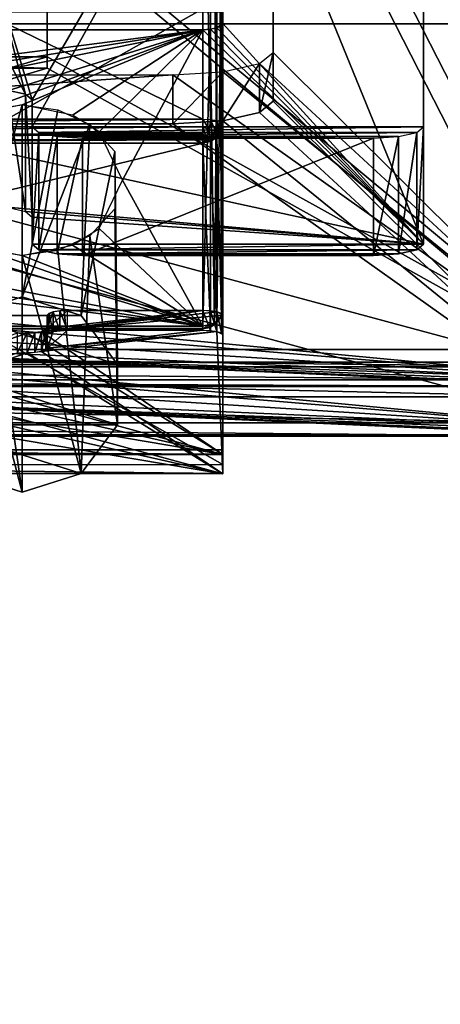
# Model space of a CAD drawing. Extents: x -398 to 398, y -1355 to -82.
# Tile 328 of 374: x 210 to 214, y -125 to -115. Entities that reach past the tile are written whole.
import ezdxf

# ---------------------------------------------------------------- set-up
doc = ezdxf.new("R2010")
doc.units = 0
doc.header["$MEASUREMENT"] = 0

msp = doc.modelspace()

# ---------------------------------------------------------------- linework, layer by layer
for points in [[(395.5, -525.467285, 437.803314), (395.5, -81.938164, 160.655502), (-395.5, -81.938164, 160.655502)], [(395.5, -525.467285, 437.803314), (-395.5, -81.938164, 160.655502), (-395.5, -525.467285, 437.803314)], [(395.5, -528.116882, 433.562988), (395.5, -84.587761, 156.415207), (-395.5, -84.587761, 156.415207)], [(395.5, -528.116882, 433.562988), (-395.5, -84.587761, 156.415207), (-395.5, -528.116882, 433.562988)], [(-395.5, -84.587761, 156.415207), (395.5, -84.587761, 156.415207), (-19.442101, -123.289597, 180.598801)], [(-395.5, -84.593063, 156.406799), (395.5, -84.593063, 156.406799), (-19.442101, -123.294899, 180.590302)], [(395.5, -84.587761, 156.415207), (-18.92588, -123.293701, 180.601395), (-19.442101, -123.289597, 180.598801)], [(395.5, -84.593063, 156.406799), (-18.92588, -123.299004, 180.592896), (-19.442101, -123.294899, 180.590302)], [(395.5, -84.587761, 156.415207), (-17.411341, -123.575104, 180.777206), (-18.92588, -123.293701, 180.601395)], [(395.5, -84.593063, 156.406799), (-17.411341, -123.580399, 180.768707), (-18.92588, -123.299004, 180.592896)], [(395.5, -84.587761, 156.415207), (-16.68099, -124.069504, 181.086197), (-17.411341, -123.575104, 180.777206)], [(395.5, -84.593063, 156.406799), (-16.68099, -124.074898, 181.077698), (-17.411341, -123.580399, 180.768707)], [(395.5, -84.587761, 156.415207), (-16.405661, -124.826897, 181.559402), (-16.68099, -124.069504, 181.086197)], [(395.5, -84.593063, 156.406799), (-16.405661, -124.832199, 181.550995), (-16.68099, -124.074898, 181.077698)], [(395.5, -84.587761, 156.415207), (-13.21059, -124.901604, 181.606094), (-16.405661, -124.826897, 181.559402)], [(395.5, -84.593063, 156.406799), (-13.21059, -124.906898, 181.597702), (-16.405661, -124.832199, 181.550995)], [(395.5, -84.587761, 156.415207), (-12.07785, -124.855698, 181.577393), (-13.21059, -124.901604, 181.606094)], [(395.5, -84.593063, 156.406799), (-12.07785, -124.861, 181.569), (-13.21059, -124.906898, 181.597702)], [(395.5, -84.587761, 156.415207), (-11.00898, -125.175003, 181.776993), (-12.07785, -124.855698, 181.577393)], [(395.5, -84.593063, 156.406799), (-11.00898, -125.180298, 181.768494), (-12.07785, -124.861, 181.569)], [(395.5, -84.587761, 156.415207), (-8.882593, -124.980698, 181.655502), (-11.00898, -125.175003, 181.776993)], [(395.5, -84.593063, 156.406799), (-8.882593, -124.985901, 181.647003), (-11.00898, -125.180298, 181.768494)], [(395.5, -84.587761, 156.415207), (-7.251131, -124.980698, 181.655502), (-8.882593, -124.980698, 181.655502)], [(395.5, -84.593063, 156.406799), (-7.251131, -124.985901, 181.647003), (-8.882593, -124.985901, 181.647003)], [(395.5, -84.587761, 156.415207), (-5.166427, -124.980698, 181.655502), (-7.251131, -124.980698, 181.655502)], [(395.5, -84.593063, 156.406799), (-5.166427, -124.985901, 181.647003), (-7.251131, -124.985901, 181.647003)], [(395.5, -84.587761, 156.415207), (-3.534964, -124.980698, 181.655502), (-5.166427, -124.980698, 181.655502)], [(395.5, -84.593063, 156.406799), (-3.534964, -124.985901, 181.647003), (-5.166427, -124.985901, 181.647003)], [(395.5, -84.587761, 156.415207), (-1.450192, -124.980698, 181.655502), (-3.534964, -124.980698, 181.655502)], [(395.5, -84.593063, 156.406799), (-1.450192, -124.985901, 181.647003), (-3.534964, -124.985901, 181.647003)], [(0.181306, -124.980698, 181.655502), (-1.450192, -124.980698, 181.655502), (395.5, -84.587761, 156.415207)], [(0.181306, -124.985901, 181.647003), (-1.450192, -124.985901, 181.647003), (395.5, -84.593063, 156.406799)], [(0.181306, -124.980698, 181.655502), (395.5, -84.587761, 156.415207), (11.76446, -123.883797, 180.970093)], [(0.181306, -124.985901, 181.647003), (395.5, -84.593063, 156.406799), (11.76446, -123.889099, 180.961594)], [(395.5, -84.587761, 156.415207), (13.03109, -123.814201, 180.926605), (11.76446, -123.883797, 180.970093)], [(395.5, -84.593063, 156.406799), (13.03109, -123.819504, 180.918198), (11.76446, -123.889099, 180.961594)], [(395.5, -84.587761, 156.415207), (15.76446, -123.883797, 180.970093), (13.03109, -123.814201, 180.926605)], [(395.5, -84.593063, 156.406799), (15.76446, -123.889099, 180.961594), (13.03109, -123.819504, 180.918198)], [(395.5, -84.587761, 156.415207), (17.03109, -123.814201, 180.926605), (15.76446, -123.883797, 180.970093)], [(395.5, -84.593063, 156.406799), (17.03109, -123.819504, 180.918198), (15.76446, -123.889099, 180.961594)], [(395.5, -84.587761, 156.415207), (19.76446, -123.883797, 180.970093), (17.03109, -123.814201, 180.926605)], [(395.5, -84.593063, 156.406799), (19.76446, -123.889099, 180.961594), (17.03109, -123.819504, 180.918198)], [(395.5, -84.587761, 156.415207), (21.03109, -123.814201, 180.926605), (19.76446, -123.883797, 180.970093)], [(395.5, -84.593063, 156.406799), (21.03109, -123.819504, 180.918198), (19.76446, -123.889099, 180.961594)], [(395.5, -84.587761, 156.415207), (22.087379, -124.411797, 181.300095), (21.03109, -123.814201, 180.926605)], [(395.5, -84.593063, 156.406799), (22.087379, -124.417099, 181.291595), (21.03109, -123.819504, 180.918198)], [(395.5, -84.587761, 156.415207), (22.495119, -125.431801, 181.937393), (22.087379, -124.411797, 181.300095)], [(395.5, -84.593063, 156.406799), (22.495119, -125.437103, 181.928894), (22.087379, -124.417099, 181.291595)], [(22.495119, -125.431801, 181.937393), (395.5, -84.587761, 156.415207), (22.162571, -126.362, 182.518707)], [(22.162571, -126.362, 182.518707), (395.5, -84.587761, 156.415207), (396.5, -85.435806, 156.945206)], [(22.495119, -125.437103, 181.928894), (395.5, -84.593063, 156.406799), (22.162571, -126.367302, 182.510193)], [(22.162571, -126.367302, 182.510193), (395.5, -84.593063, 156.406799), (396.5, -85.441109, 156.936707)], [(-9.945962, -414.937714, 362.84079), (-28.1714, -414.638489, 362.653809), (396.5, -85.435806, 156.945206)], [(396.5, -85.435806, 156.945206), (-28.1714, -414.638489, 362.653809), (17.03109, -130.441605, 185.067902)], [(-9.945962, -414.943115, 362.832306), (-28.1714, -414.643799, 362.645386), (396.5, -85.441109, 156.936707)], [(396.5, -85.441109, 156.936707), (-28.1714, -414.643799, 362.645386), (17.03109, -130.446899, 185.059402)], [(49.475079, -414.995087, 362.876709), (-9.945962, -414.937714, 362.84079), (396.5, -85.435806, 156.945206)], [(49.475079, -415.000397, 362.868195), (-9.945962, -414.943115, 362.832306), (396.5, -85.441109, 156.936707)], [(396.5, -85.435806, 156.945206), (17.03109, -130.441605, 185.067902), (18.08737, -129.843903, 184.694397)], [(396.5, -85.441109, 156.936707), (17.03109, -130.446899, 185.059402), (18.08737, -129.849197, 184.685898)], [(396.5, -85.435806, 156.945206), (18.08737, -129.843903, 184.694397), (18.495119, -128.824005, 184.057098)], [(396.5, -85.441109, 156.936707), (18.08737, -129.849197, 184.685898), (18.495119, -128.8293, 184.048599)], [(396.5, -85.435806, 156.945206), (18.495119, -128.824005, 184.057098), (21.27578, -126.979797, 182.904694)], [(396.5, -85.441109, 156.936707), (18.495119, -128.8293, 184.048599), (21.27578, -126.9851, 182.896194)], [(396.5, -85.435806, 156.945206), (21.27578, -126.979797, 182.904694), (22.162571, -126.362, 182.518707)], [(396.5, -85.441109, 156.936707), (21.27578, -126.9851, 182.896194), (22.162571, -126.367302, 182.510193)], [(396.5, -85.435806, 156.945206), (51.0299, -415.12619, 362.958588), (49.475079, -414.995087, 362.876709)], [(396.5, -85.441109, 156.936707), (51.0299, -415.1315, 362.950104), (49.475079, -415.000397, 362.868195)], [(396.5, -85.435806, 156.945206), (52.238411, -415.965912, 363.483307), (51.0299, -415.12619, 362.958588)], [(396.5, -85.441109, 156.936707), (52.238411, -415.971191, 363.474792), (51.0299, -415.1315, 362.950104)], [(396.5, -85.435806, 156.945206), (52.691601, -417.234589, 364.276093), (52.238411, -415.965912, 363.483307)], [(396.5, -85.441109, 156.936707), (52.691601, -417.239899, 364.267609), (52.238411, -415.971191, 363.474792)], [(396.5, -527.268921, 433.033112), (52.317871, -418.394897, 365.001099), (396.5, -85.435806, 156.945206)], [(396.5, -85.435806, 156.945206), (52.317871, -418.394897, 365.001099), (52.691601, -417.234589, 364.276093)], [(396.5, -85.441109, 156.936707), (396.5, -527.27417, 433.024597), (52.317871, -418.400208, 364.992615)], [(396.5, -85.441109, 156.936707), (52.317871, -418.400208, 364.992615), (52.691601, -417.239899, 364.267609)], [(243, -100.280098, 127.672203), (-235.265503, -167.884293, 169.916), (-243, -100.280098, 127.672203)], [(243, -100.280098, 127.672203), (235.265503, -167.884293, 169.916), (-235.265503, -167.884293, 169.916)], [(243, -100.704002, 126.993698), (-235.265503, -168.308197, 169.237503), (-243, -100.704002, 126.993698)], [(243, -100.704002, 126.993698), (235.265503, -168.308197, 169.237503), (-235.265503, -168.308197, 169.237503)], [(215.783707, -109.106102, 30.533751), (215.783707, -118.778999, 72.431664), (212.506607, -112.367897, 44.662121)], [(214.006607, -109.286499, 36.64991), (209.706604, -114.674103, 59.98608), (210.106598, -115.990097, 65.686142)], [(214.006607, -109.286499, 36.64991), (210.106598, -115.990097, 65.686142), (210.106598, -116.260002, 66.855377)], [(214.006607, -109.286499, 36.64991), (210.106598, -116.260002, 66.855377), (214.006607, -116.260002, 66.855377)], [(214.006607, -110.455803, 36.379971), (214.006607, -116.260002, 66.855377), (214.006607, -109.286499, 36.64991)], [(215.783707, -109.5933, 30.42128), (215.783707, -119.266197, 72.319191), (212.506607, -112.855103, 44.549641)], [(-231, -115.233902), (231, -115.233902), (230.920807, -110.094803)], [(-231, -115.233902), (230.920807, -110.094803), (83, -111.483902)], [(231, -115.233902, -0.8), (230.920807, -110.094803, -0.8), (83, -111.483902, -0.8)], [(214.006607, -110.455803, 36.379971), (212.006607, -112.525299, 45.344181), (214.006607, -117.429298, 66.585442)], [(214.006607, -117.429298, 66.585442), (214.006607, -116.260002, 66.855377), (214.006607, -110.455803, 36.379971)], [(235.114594, -129.460007), (-233, -110.733902), (-235.114594, -129.460007)], [(235.114594, -129.460007, 0.8), (-233, -110.733902, 0.8), (-235.114594, -129.460007, 0.8)], [(235.114594, -129.460007), (-83, -110.733902), (-233, -110.733902)], [(235.114594, -129.460007, 0.8), (-83, -110.733902, 0.8), (-233, -110.733902, 0.8)], [(235.114594, -129.460007), (83, -110.733902), (-83, -110.733902)], [(235.114594, -129.460007, 0.8), (83, -110.733902, 0.8), (-83, -110.733902, 0.8)], [(235.114594, -129.460007), (233, -110.733902), (83, -110.733902)], [(235.114594, -129.460007, 0.8), (233, -110.733902, 0.8), (83, -110.733902, 0.8)], [(210.256607, -114.108498, 74.428574), (215.506607, -111.165001, 75.189796), (215.506607, -118.479301, 73.298187)], [(210.256607, -114.221001, 74.915916), (215.506607, -111.290199, 75.673866), (215.506607, -118.6045, 73.782257)], [(231, -115.233902, -0.8), (83, -111.483902, -0.8), (-231, -115.233902, -0.8)], [(212.506607, -112.855103, 44.549641), (212.506607, -115.517197, 58.303299), (212.506607, -112.367897, 44.662121)], [(215.783707, -118.778999, 72.431664), (212.506607, -115.517197, 58.303299), (212.506607, -112.367897, 44.662121)], [(211.806595, -112.480301, 45.1493), (204.206604, -112.480301, 45.1493), (211.806595, -116.182999, 44.294491)], [(211.806595, -116.182999, 44.294491), (204.206604, -112.480301, 45.1493), (204.206604, -116.182999, 44.294491)], [(211.806595, -116.182999, 44.294491), (211.883194, -116.186401, 44.309319), (211.806595, -112.480301, 45.1493)], [(211.806595, -112.480301, 45.1493), (211.883194, -116.186401, 44.309319), (211.883194, -112.483803, 45.164131)], [(211.883194, -116.186401, 44.309319), (211.947998, -116.196098, 44.35157), (211.883194, -112.483803, 45.164131)], [(211.883194, -112.483803, 45.164131), (211.947998, -116.196098, 44.35157), (211.947998, -112.4935, 45.206379)], [(211.947998, -116.196098, 44.35157), (211.991394, -116.210701, 44.414791), (211.947998, -112.4935, 45.206379)], [(211.947998, -112.4935, 45.206379), (211.991394, -116.210701, 44.414791), (211.991394, -112.508102, 45.2696)], [(211.991394, -116.210701, 44.414791), (212.006607, -116.227898, 44.489361), (211.991394, -112.508102, 45.2696)], [(211.991394, -112.508102, 45.2696), (212.006607, -116.227898, 44.489361), (212.006607, -112.525299, 45.344181)], [(212.006607, -116.227898, 44.489361), (212.006607, -115.2286, 57.053329), (212.006607, -112.525299, 45.344181)], [(214.006607, -117.429298, 66.585442), (212.006607, -112.525299, 45.344181), (212.006607, -115.2286, 57.053329)], [(212.506607, -116.004402, 58.190819), (212.506607, -115.517197, 58.303299), (212.506607, -112.855103, 44.549641)], [(215.783707, -119.266197, 72.319191), (212.506607, -116.004402, 58.190819), (212.506607, -112.855103, 44.549641)], [(210.256607, -114.221001, 74.915916), (210.256607, -114.108498, 74.428574), (210.256607, -115.673698, 74.540207)], [(210.256607, -115.673698, 74.540207), (210.256607, -114.108498, 74.428574), (210.256607, -115.561203, 74.052856)], [(210.256607, -114.108498, 74.428574), (215.506607, -118.479301, 73.298187), (210.256607, -115.561203, 74.052856)], [(210.256607, -114.221001, 74.915916), (215.506607, -118.6045, 73.782257), (210.256607, -115.673698, 74.540207)], [(210.106598, -115.990097, 65.686142), (209.706604, -114.674103, 59.98608), (210.039703, -115.933899, 65.442581)], [(210.039703, -115.933899, 65.442581), (209.706604, -114.674103, 59.98608), (209.706604, -115.281502, 62.616871)], [(212.006607, -119.477699, 73.614418), (204.006607, -119.477699, 73.614418), (212.006607, -114.967697, 78.623222)], [(212.006607, -114.967697, 78.623222), (204.006607, -119.477699, 73.614418), (204.006607, -114.967697, 78.623222)], [(212.006607, -115.116302, 78.75705), (212.006607, -114.967697, 78.623222), (212.006607, -119.477699, 73.614418)], [(212.006607, -115.116302, 78.75705), (204.006607, -115.116302, 78.75705), (212.006607, -119.626297, 73.748253)], [(212.006607, -119.626297, 73.748253), (204.006607, -115.116302, 78.75705), (204.006607, -119.626297, 73.748253)], [(212.006607, -115.116302, 78.75705), (212.006607, -119.477699, 73.614418), (212.006607, -119.626297, 73.748253)], [(-231, -115.233902), (231, -115.233902), (-231, -115.233902, -0.8)], [(-231, -115.233902, -0.8), (231, -115.233902), (231, -115.233902, -0.8)], [(204.206604, -115.292198, 57.32893), (211.806595, -115.292198, 57.32893), (206.006607, -116.041603, 56.129608)], [(214.006607, -117.429298, 66.585442), (211.806595, -115.292198, 57.32893), (204.206604, -115.292198, 57.32893)], [(214.006607, -117.429298, 66.585442), (204.206604, -115.292198, 57.32893), (209.856598, -117.061897, 64.994202)], [(211.806595, -115.292198, 57.32893), (206.507202, -116.141998, 55.96904), (206.006607, -116.041603, 56.129608)], [(211.806595, -115.292198, 57.32893), (206.773407, -116.309402, 55.70118), (206.507202, -116.141998, 55.96904)], [(211.806595, -115.292198, 57.32893), (207.005707, -116.7911, 54.93029), (206.773407, -116.309402, 55.70118)], [(211.806595, -115.292198, 57.32893), (209.506104, -116.141998, 55.96904), (207.005707, -116.7911, 54.93029)], [(211.806595, -115.292198, 57.32893), (210.006607, -116.041603, 56.129608), (209.506104, -116.141998, 55.96904)], [(210.039703, -115.933899, 65.442581), (209.706604, -115.281502, 62.616871), (209.856598, -115.8927, 65.264137)], [(211.806595, -115.292198, 57.32893), (210.507202, -116.141998, 55.96904), (210.006607, -116.041603, 56.129608)], [(211.806595, -115.292198, 57.32893), (210.773407, -116.309402, 55.70118), (210.507202, -116.141998, 55.96904)], [(211.806595, -115.292198, 57.32893), (211.005707, -116.7911, 54.93029), (210.773407, -116.309402, 55.70118)], [(211.806595, -115.292198, 57.32893), (211.806595, -118.246002, 52.601898), (211.005707, -116.7911, 54.93029)], [(214.006607, -117.429298, 66.585442), (211.883194, -115.287399, 57.307949), (211.806595, -115.292198, 57.32893)], [(211.806595, -115.292198, 57.32893), (211.881104, -115.287697, 57.30912), (211.806595, -118.246002, 52.601898)], [(211.806595, -118.246002, 52.601898), (211.881104, -115.287697, 57.30912), (211.922104, -118.214897, 52.582451)], [(211.881104, -115.287697, 57.30912), (211.947998, -115.273598, 57.248211), (211.922104, -118.214897, 52.582451)], [(214.006607, -117.429298, 66.585442), (211.947998, -115.273598, 57.248211), (211.883194, -115.287399, 57.307949)], [(211.922104, -118.214897, 52.582451), (211.947998, -115.273598, 57.248211), (211.947998, -118.196297, 52.570862)], [(214.006607, -117.429298, 66.585442), (212.006607, -115.2286, 57.053329), (211.947998, -115.273598, 57.248211)], [(211.947998, -115.273598, 57.248211), (211.984299, -115.257797, 57.180019), (211.947998, -118.196297, 52.570862)], [(211.947998, -118.196297, 52.570862), (211.984299, -115.257797, 57.180019), (211.991394, -118.141296, 52.536469)], [(211.984299, -115.257797, 57.180019), (212.006607, -115.2286, 57.053329), (211.991394, -118.141296, 52.536469)], [(211.991394, -118.141296, 52.536469), (212.006607, -115.2286, 57.053329), (212.006607, -118.076401, 52.495911)], [(212.006607, -118.076401, 52.495911), (212.006607, -115.2286, 57.053329), (212.006607, -116.227898, 44.489361)], [(210.256607, -115.561203, 74.052856), (215.506607, -118.479301, 73.298187), (200.506607, -118.479301, 73.298187)], [(210.256607, -115.561203, 74.052856), (200.506607, -118.479301, 73.298187), (205.756607, -115.561203, 74.052856)], [(205.756607, -115.673698, 74.540207), (210.256607, -115.673698, 74.540207), (205.756607, -115.561203, 74.052856)], [(205.756607, -115.561203, 74.052856), (210.256607, -115.673698, 74.540207), (210.256607, -115.561203, 74.052856)], [(212.372696, -116.116798, 58.678009), (212.372696, -115.6297, 58.790482), (212.506607, -115.517197, 58.303299)], [(212.372696, -116.116798, 58.678009), (212.506607, -115.517197, 58.303299), (212.506607, -116.004402, 58.190819)], [(215.783707, -118.778999, 72.431664), (212.372696, -115.6297, 58.790482), (212.506607, -115.517197, 58.303299)], [(210.256607, -115.673698, 74.540207), (215.506607, -118.6045, 73.782257), (200.506607, -118.6045, 73.782257)], [(210.256607, -115.673698, 74.540207), (200.506607, -118.6045, 73.782257), (205.756607, -115.673698, 74.540207)], [(212.006607, -116.199203, 59.034649), (212.006607, -115.711998, 59.147129), (212.372696, -115.6297, 58.790482)], [(212.006607, -116.199203, 59.034649), (212.372696, -115.6297, 58.790482), (212.372696, -116.116798, 58.678009)], [(215.783707, -118.778999, 72.431664), (212.006607, -115.711998, 59.147141), (212.372696, -115.6297, 58.790482)], [(211.506607, -116.229301, 59.165192), (204.506607, -116.229301, 59.165192), (211.506607, -115.742104, 59.277672)], [(211.506607, -115.742104, 59.277672), (204.506607, -116.229301, 59.165192), (204.506607, -115.742104, 59.277672)], [(215.783707, -118.778999, 72.431664), (208.5952, -118.096802, 69.47702), (204.506607, -115.742104, 59.277672)], [(215.783707, -118.778999, 72.431664), (204.506607, -115.742104, 59.277672), (211.506607, -115.742104, 59.277672)], [(212.006607, -115.711998, 59.147129), (211.506607, -116.229301, 59.165192), (211.506607, -115.742104, 59.277672)], [(211.506607, -116.229301, 59.165192), (212.006607, -115.711998, 59.147129), (212.006607, -116.199203, 59.034649)], [(215.783707, -118.778999, 72.431664), (211.506607, -115.742104, 59.277672), (212.006607, -115.711998, 59.147141)], [(209.856598, -115.8927, 65.264229), (209.856598, -117.061897, 64.994293), (210.039597, -117.103104, 65.172607)], [(209.856598, -115.8927, 65.264229), (210.039597, -117.103104, 65.172607), (210.039597, -115.9338, 65.442551)], [(210.039597, -115.9338, 65.442551), (210.039597, -117.103104, 65.172607), (210.106598, -117.159302, 65.416199)], [(210.039597, -115.9338, 65.442551), (210.106598, -117.159302, 65.416199), (210.106598, -115.990097, 65.686142)], [(210.106598, -116.260002, 66.855377), (210.106598, -117.159302, 65.416199), (210.106598, -115.990097, 65.686142)], [(209.418793, -118.139801, 64.36879), (209.652893, -116.089996, 56.05151), (210.006607, -116.041603, 56.129608)], [(209.418793, -118.139801, 64.36879), (210.006607, -116.041603, 56.129608), (210.006607, -117.953697, 64.411751)], [(210.006607, -116.041603, 56.129608), (210.360397, -116.089996, 56.05151), (210.006607, -117.953697, 64.411751)], [(210.006607, -117.953697, 64.411751), (210.360397, -116.089996, 56.05151), (210.680099, -116.237198, 55.81715)], [(215.783707, -119.266197, 72.319191), (212.372696, -116.116798, 58.678009), (212.506607, -116.004402, 58.190819)], [(204.206604, -116.182999, 44.294491), (204.206604, -116.260902, 44.29211), (211.806595, -116.182999, 44.294491)], [(211.806595, -116.182999, 44.294491), (204.206604, -116.260902, 44.29211), (211.806595, -116.260902, 44.29211)], [(211.872894, -116.289398, 44.310951), (211.806595, -116.260902, 44.29211), (211.806595, -116.182999, 44.294491)], [(211.872894, -116.289398, 44.310951), (211.806595, -116.182999, 44.294491), (211.883194, -116.186401, 44.309319)], [(211.929092, -116.297798, 44.34753), (211.872894, -116.289398, 44.310951), (211.883194, -116.186401, 44.309319)], [(211.929092, -116.297798, 44.34753), (211.883194, -116.186401, 44.309319), (211.947998, -116.196098, 44.35157)], [(215.783707, -119.266197, 72.319191), (212.006607, -116.199203, 59.03466), (212.372696, -116.116798, 58.678009)], [(204.206604, -116.260902, 44.29211), (204.206604, -116.3339, 44.319752), (211.806595, -116.260902, 44.29211)], [(211.806595, -116.260902, 44.29211), (204.206604, -116.3339, 44.319752), (211.806595, -116.3339, 44.319752)], [(215.783707, -119.266197, 72.319191), (208.5952, -118.584, 69.36454), (204.506607, -116.229301, 59.165192)], [(215.783707, -119.266197, 72.319191), (204.506607, -116.229301, 59.165192), (211.506607, -116.229301, 59.165192)], [(210.006607, -117.953697, 64.411751), (210.680099, -116.237198, 55.81715), (210.594406, -118.139801, 64.36879)], [(210.106598, -117.429298, 66.585442), (210.106598, -117.159302, 65.416199), (210.106598, -116.260002, 66.855377)], [(210.173599, -116.316299, 67.098984), (210.106598, -117.429298, 66.585442), (210.106598, -116.260002, 66.855377)], [(210.173492, -116.316299, 67.098953), (214.006607, -116.260002, 66.855377), (210.106598, -116.260002, 66.855377)], [(214.006607, -116.260002, 66.855377), (210.173492, -116.316299, 67.098953), (213.939697, -116.316299, 67.098953)], [(210.594406, -118.139801, 64.36879), (210.680099, -116.237198, 55.81715), (210.931107, -116.505402, 55.38728)], [(215.783707, -119.266197, 72.319191), (211.506607, -116.229301, 59.165192), (212.006607, -116.199203, 59.03466)], [(211.844894, -116.3759, 44.360378), (211.806595, -116.3339, 44.319752), (211.806595, -116.260902, 44.29211)], [(211.844894, -116.3759, 44.360378), (211.806595, -116.260902, 44.29211), (211.872894, -116.289398, 44.310951)], [(211.877304, -116.380798, 44.3815), (211.844894, -116.3759, 44.360378), (211.872894, -116.289398, 44.310951)], [(211.877304, -116.380798, 44.3815), (211.872894, -116.289398, 44.310951), (211.929092, -116.297798, 44.34753)], [(211.966599, -116.310501, 44.402279), (211.929092, -116.297798, 44.34753), (211.947998, -116.196098, 44.35157)], [(211.966599, -116.310501, 44.402279), (211.947998, -116.196098, 44.35157), (211.991394, -116.210701, 44.414791)], [(211.991394, -116.302498, 44.472149), (211.966599, -116.310501, 44.402279), (211.991394, -116.210701, 44.414791)], [(211.991394, -116.302498, 44.472149), (211.991394, -116.210701, 44.414791), (212.006607, -116.227898, 44.489361)], [(212.006607, -116.227898, 44.489361), (211.991394, -116.302498, 44.472149), (212.006607, -118.076401, 52.495911)], [(213.939606, -117.485497, 66.829033), (214.006607, -116.260002, 66.855377), (214.006607, -117.429298, 66.585442)], [(214.006607, -116.260002, 66.855377), (213.939606, -117.485497, 66.829033), (213.939606, -116.316299, 67.098984)], [(204.206604, -116.3339, 44.319752), (204.206604, -116.3908, 44.373219), (211.806595, -116.3339, 44.319752)], [(211.806595, -116.3339, 44.319752), (204.206604, -116.3908, 44.373219), (211.806595, -116.3908, 44.373219)], [(210.173599, -116.316299, 67.098984), (210.173599, -117.485497, 66.829033), (210.106598, -117.429298, 66.585442)], [(213.939697, -116.316299, 67.098953), (210.173492, -116.316299, 67.098953), (210.356705, -116.357498, 67.27739)], [(210.356598, -116.357399, 67.277298), (210.173599, -117.485497, 66.829033), (210.173599, -116.316299, 67.098984)], [(210.356598, -116.357399, 67.277298), (210.356598, -117.526703, 67.007362), (210.173599, -117.485497, 66.829033)], [(210.606598, -116.372498, 67.342567), (210.356598, -117.526703, 67.007362), (210.356598, -116.357399, 67.277298)], [(210.356598, -117.526703, 67.007362), (210.606598, -116.372498, 67.342567), (210.606598, -117.541702, 67.072632)], [(213.939697, -116.316299, 67.098953), (210.356705, -116.357498, 67.27739), (213.756607, -116.357498, 67.27739)], [(213.756607, -116.357498, 67.27739), (210.356705, -116.357498, 67.27739), (210.606598, -116.372498, 67.342567)], [(213.756607, -116.357498, 67.27739), (210.606598, -116.372498, 67.342567), (213.506607, -116.372498, 67.342567)], [(213.506607, -117.541702, 67.072632), (210.606598, -117.541702, 67.072632), (213.506607, -116.372498, 67.342567)], [(213.506607, -116.372498, 67.342567), (210.606598, -117.541702, 67.072632), (210.606598, -116.372498, 67.342567)], [(211.806595, -116.3908, 44.373219), (211.806595, -116.3339, 44.319752), (211.844894, -116.3759, 44.360378)], [(211.806595, -116.3908, 44.373219), (211.844894, -116.3759, 44.360378), (211.806595, -116.422798, 44.44437)], [(211.806595, -116.422798, 44.44437), (211.844894, -116.3759, 44.360378), (211.877304, -116.380798, 44.3815)], [(211.806595, -116.422798, 44.44437), (211.877304, -116.380798, 44.3815), (211.899002, -116.3881, 44.413109)], [(211.899002, -116.3881, 44.413109), (211.883194, -116.407997, 44.4478), (211.806595, -116.422798, 44.44437)], [(211.899002, -116.3881, 44.413109), (211.877304, -116.380798, 44.3815), (211.929092, -116.297798, 44.34753)], [(211.883194, -116.407997, 44.4478), (211.899002, -116.3881, 44.413109), (211.947998, -116.3657, 44.45755)], [(211.947998, -116.3657, 44.45755), (211.883194, -116.407997, 44.4478), (211.947998, -118.214203, 52.4641)], [(211.899002, -116.3881, 44.413109), (211.929092, -116.297798, 44.34753), (211.966599, -116.310501, 44.402279)], [(211.947998, -116.3657, 44.45755), (211.899002, -116.3881, 44.413109), (211.966599, -116.310501, 44.402279)], [(211.947998, -116.3657, 44.45755), (211.966599, -116.310501, 44.402279), (211.991394, -116.302498, 44.472149)], [(211.991394, -116.302498, 44.472149), (211.947998, -116.3657, 44.45755), (211.991394, -118.151001, 52.478699)], [(211.991394, -118.151001, 52.478699), (211.947998, -116.3657, 44.45755), (211.947998, -118.214203, 52.4641)], [(212.006607, -118.076401, 52.495911), (211.991394, -116.302498, 44.472149), (211.991394, -118.151001, 52.478699)], [(213.756607, -116.357399, 67.277298), (213.756607, -117.526703, 67.007362), (213.506607, -117.541702, 67.072632)], [(213.756607, -116.357399, 67.277298), (213.506607, -117.541702, 67.072632), (213.506607, -116.372498, 67.342567)], [(213.939606, -116.316299, 67.098984), (213.939606, -117.485497, 66.829033), (213.756607, -117.526703, 67.007362)], [(213.939606, -116.316299, 67.098984), (213.756607, -117.526703, 67.007362), (213.756607, -116.357399, 67.277298)], [(204.206604, -116.3908, 44.373219), (204.206604, -116.422798, 44.44437), (211.806595, -116.3908, 44.373219)], [(211.806595, -116.3908, 44.373219), (204.206604, -116.422798, 44.44437), (211.806595, -116.422798, 44.44437)], [(211.806595, -118.271301, 52.45092), (211.806595, -116.422798, 44.44437), (204.206604, -118.271301, 52.45092)], [(204.206604, -118.271301, 52.45092), (211.806595, -116.422798, 44.44437), (204.206604, -116.422798, 44.44437)], [(211.883194, -116.407997, 44.4478), (211.806595, -116.422798, 44.44437), (211.883194, -118.256401, 52.45435)], [(211.883194, -118.256401, 52.45435), (211.806595, -116.422798, 44.44437), (211.806595, -118.271301, 52.45092)], [(211.947998, -118.214203, 52.4641), (211.883194, -116.407997, 44.4478), (211.883194, -118.256401, 52.45435)], [(210.594406, -118.139801, 64.36879), (210.931107, -116.505402, 55.38728), (210.957703, -118.626999, 64.256317)], [(210.957703, -118.626999, 64.256317), (210.931107, -116.505402, 55.38728), (210.931107, -117.076698, 54.473289)], [(211.806595, -118.246002, 52.601898), (206.773407, -117.272797, 54.159389), (207.005707, -116.7911, 54.93029)], [(211.806595, -118.246002, 52.601898), (207.005707, -116.7911, 54.93029), (209.506104, -117.440201, 53.891529)], [(211.806595, -118.246002, 52.601898), (210.773407, -117.272797, 54.159389), (211.005707, -116.7911, 54.93029)], [(214.006607, -117.429298, 66.585442), (209.856598, -117.061897, 64.994202), (210.039703, -117.103104, 65.172638)], [(214.006607, -117.429298, 66.585442), (210.039703, -117.103104, 65.172638), (210.106598, -117.159302, 65.416199)], [(214.006607, -117.429298, 66.585442), (210.106598, -117.159302, 65.416199), (210.106598, -117.429298, 66.585442)], [(210.957703, -119.229202, 64.117287), (210.931107, -117.076698, 54.473289), (210.680099, -117.345001, 54.043419)], [(210.957703, -118.626999, 64.256317), (210.931107, -117.076698, 54.473289), (210.957703, -119.229202, 64.117287)], [(211.806595, -118.246002, 52.601898), (206.507202, -117.440201, 53.891529), (206.773407, -117.272797, 54.159389)], [(210.006607, -119.902496, 63.961849), (209.652893, -117.492203, 53.809059), (209.333099, -117.345001, 54.043419)], [(210.006607, -119.902496, 63.961849), (209.333099, -117.345001, 54.043419), (209.418793, -119.7164, 64.004807)], [(210.680099, -117.345001, 54.043419), (210.360397, -117.492203, 53.809059), (210.594406, -119.7164, 64.004807)], [(211.806595, -118.246002, 52.601898), (210.507202, -117.440201, 53.891529), (210.773407, -117.272797, 54.159389)], [(210.957703, -119.229202, 64.117287), (210.680099, -117.345001, 54.043419), (210.594406, -119.7164, 64.004807)], [(211.806595, -118.246002, 52.601898), (206.006607, -117.540497, 53.730961), (206.507202, -117.440201, 53.891529)], [(211.806595, -118.246002, 52.601898), (209.506104, -117.440201, 53.891529), (210.006607, -117.540497, 53.730961)], [(211.806595, -118.246002, 52.601898), (210.006607, -117.540497, 53.730961), (210.507202, -117.440201, 53.891529)], [(214.006607, -117.429298, 66.585442), (210.106598, -117.429298, 66.585442), (210.173492, -117.485497, 66.82901)], [(214.006607, -117.429298, 66.585442), (210.173492, -117.485497, 66.82901), (213.939697, -117.485497, 66.82901)], [(204.206604, -118.246002, 52.601898), (206.006607, -117.540497, 53.730961), (211.806595, -118.246002, 52.601898)], [(210.006607, -117.540497, 53.730961), (209.652893, -117.492203, 53.809059), (210.006607, -119.902496, 63.961849)], [(210.594406, -119.7164, 64.004807), (210.360397, -117.492203, 53.809059), (210.006607, -117.540497, 53.730961)], [(210.594406, -119.7164, 64.004807), (210.006607, -117.540497, 53.730961), (210.006607, -119.902496, 63.961849)], [(210.173492, -117.485497, 66.82901), (210.356705, -117.526703, 67.007446), (213.939697, -117.485497, 66.82901)], [(213.939697, -117.485497, 66.82901), (210.356705, -117.526703, 67.007446), (213.756607, -117.526703, 67.007446)], [(210.356705, -117.526703, 67.007446), (210.606598, -117.541702, 67.072632), (213.756607, -117.526703, 67.007446)], [(213.756607, -117.526703, 67.007446), (210.606598, -117.541702, 67.072632), (213.506607, -117.541702, 67.072632)], [(210.006607, -117.953697, 64.411751), (210.5952, -118.139702, 64.368813), (209.418106, -118.139702, 64.368813)], [(215.783707, -118.778999, 72.431664), (208.957306, -118.209396, 69.964378), (208.5952, -118.096802, 69.47702)], [(209.418106, -118.139702, 64.368813), (210.957306, -118.627098, 64.256287), (209.056, -118.627098, 64.256287)], [(209.418106, -118.139702, 64.368813), (210.5952, -118.139702, 64.368813), (210.957306, -118.627098, 64.256287)], [(210.256607, -118.271103, 68.009293), (210.197998, -118.303001, 68.147087), (211.806595, -118.091202, 67.229797)], [(210.197998, -118.303001, 68.147087), (211.947998, -118.104401, 67.286873), (211.806595, -118.091202, 67.229797)], [(212.006607, -118.1362, 67.424667), (211.947998, -118.104401, 67.286873), (210.197998, -118.303001, 68.147087)], [(212.006607, -119.523903, 73.435608), (212.006607, -118.1362, 67.424667), (210.197998, -118.303001, 68.147087)], [(210.256607, -118.271103, 68.009293), (211.806595, -118.091202, 67.229797), (210.456604, -118.091202, 67.229797)], [(210.256607, -118.271103, 68.009293), (210.456604, -118.091202, 67.229797), (210.315201, -118.104401, 67.286873)], [(210.256607, -118.271103, 68.009293), (210.315201, -118.104401, 67.286873), (210.256607, -118.1362, 67.424667)], [(210.271896, -118.118896, 67.350098), (210.256607, -118.1362, 67.424667), (210.271896, -118.313797, 67.305107)], [(210.271896, -118.313797, 67.305107), (210.256607, -118.1362, 67.424667), (210.256607, -118.331001, 67.379677)], [(210.256607, -118.271103, 68.009293), (210.256607, -118.331001, 67.379677), (210.256607, -118.1362, 67.424667)], [(210.315201, -118.104401, 67.286873), (210.271896, -118.118896, 67.350098), (210.315201, -118.299202, 67.241882)], [(210.315201, -118.299202, 67.241882), (210.271896, -118.118896, 67.350098), (210.271896, -118.313797, 67.305107)], [(210.380096, -118.094597, 67.244629), (210.315201, -118.104401, 67.286873), (210.380096, -118.289497, 67.199638)], [(210.380096, -118.289497, 67.199638), (210.315201, -118.104401, 67.286873), (210.315201, -118.299202, 67.241882)], [(210.456604, -118.091202, 67.229797), (210.380096, -118.094597, 67.244629), (210.456604, -118.286102, 67.184807)], [(210.456604, -118.286102, 67.184807), (210.380096, -118.094597, 67.244629), (210.380096, -118.289497, 67.199638)], [(211.806595, -118.286102, 67.184807), (210.456604, -118.286102, 67.184807), (211.806595, -118.091202, 67.229797)], [(211.806595, -118.091202, 67.229797), (210.456604, -118.286102, 67.184807), (210.456604, -118.091202, 67.229797)], [(211.806595, -118.286102, 67.184807), (211.883194, -118.289497, 67.199638), (211.806595, -118.091202, 67.229797)], [(211.806595, -118.091202, 67.229797), (211.883194, -118.289497, 67.199638), (211.883194, -118.094597, 67.244629)], [(211.883194, -118.289497, 67.199638), (211.947998, -118.299202, 67.241882), (211.883194, -118.094597, 67.244629)], [(211.883194, -118.094597, 67.244629), (211.947998, -118.299202, 67.241882), (211.947998, -118.104401, 67.286873)], [(211.991394, -118.151001, 52.478699), (211.947998, -118.196297, 52.570862), (211.922104, -118.214897, 52.582451)], [(211.991394, -118.151001, 52.478699), (211.922104, -118.214897, 52.582451), (211.947998, -118.214203, 52.4641)], [(211.947998, -118.299202, 67.241882), (211.991394, -118.313797, 67.305107), (211.947998, -118.104401, 67.286873)], [(211.947998, -118.104401, 67.286873), (211.991394, -118.313797, 67.305107), (211.991394, -118.118896, 67.350098)], [(211.993301, -118.137199, 52.53389), (211.947998, -118.196297, 52.570862), (211.991394, -118.151001, 52.478699)], [(211.993301, -118.137199, 52.53389), (211.991394, -118.151001, 52.478699), (212.006607, -118.076401, 52.495911)], [(211.991394, -118.313797, 67.305107), (212.006607, -118.331001, 67.379677), (211.991394, -118.118896, 67.350098)], [(211.991394, -118.118896, 67.350098), (212.006607, -118.331001, 67.379677), (212.006607, -118.1362, 67.424667)], [(212.006607, -119.718803, 73.390617), (212.006607, -119.523903, 73.435608), (212.006607, -118.1362, 67.424667)], [(212.006607, -119.718803, 73.390617), (212.006607, -118.1362, 67.424667), (212.006607, -118.331001, 67.379677)], [(204.206604, -118.273697, 52.528919), (204.206604, -118.246002, 52.601898), (211.806595, -118.273697, 52.528919)], [(211.806595, -118.273697, 52.528919), (204.206604, -118.246002, 52.601898), (211.806595, -118.246002, 52.601898)], [(215.783707, -118.778999, 72.431664), (208.957306, -118.348297, 70.566383), (208.957306, -118.209396, 69.964378)], [(211.806595, -118.246002, 52.601898), (211.806595, -118.273697, 52.528919), (211.865204, -118.238503, 52.597328)], [(211.865204, -118.238503, 52.597328), (211.806595, -118.273697, 52.528919), (211.877304, -118.259903, 52.532089)], [(211.865204, -118.238503, 52.597328), (211.877304, -118.259903, 52.532089), (211.922104, -118.214897, 52.582451)], [(211.922104, -118.214897, 52.582451), (211.877304, -118.259903, 52.532089), (211.883194, -118.256401, 52.45435)], [(211.922104, -118.214897, 52.582451), (211.883194, -118.256401, 52.45435), (211.947998, -118.214203, 52.4641)], [(204.206604, -118.271301, 52.45092), (204.206604, -118.273697, 52.528919), (211.806595, -118.271301, 52.45092)], [(211.806595, -118.271301, 52.45092), (204.206604, -118.273697, 52.528919), (211.806595, -118.273697, 52.528919)], [(215.783707, -118.778999, 72.431664), (208.5952, -118.460899, 71.053741), (208.957306, -118.348297, 70.566383)], [(212.006607, -119.523903, 73.435608), (210.056595, -118.316101, 68.204163), (208.957306, -118.696503, 69.851913)], [(208.957306, -118.696503, 69.851913), (210.056595, -118.316101, 68.204163), (209.956604, -118.316101, 68.204163)], [(210.056595, -118.511002, 68.159172), (210.056595, -118.316101, 68.204163), (209.956604, -118.511002, 68.159172)], [(209.956604, -118.511002, 68.159172), (210.056595, -118.316101, 68.204163), (209.956604, -118.316101, 68.204163)], [(212.006607, -119.523903, 73.435608), (210.197998, -118.303001, 68.147087), (210.056595, -118.316101, 68.204163)], [(210.056595, -118.316101, 68.204163), (210.133194, -118.312698, 68.189331), (210.056595, -118.511002, 68.159172)], [(210.056595, -118.511002, 68.159172), (210.133194, -118.312698, 68.189331), (210.133194, -118.507599, 68.144341)], [(210.133194, -118.312698, 68.189331), (210.197998, -118.303001, 68.147087), (210.133194, -118.507599, 68.144341)], [(210.133194, -118.507599, 68.144341), (210.197998, -118.303001, 68.147087), (210.197998, -118.497803, 68.102097)], [(210.197998, -118.303001, 68.147087), (210.241394, -118.288399, 68.083862), (210.197998, -118.497803, 68.102097)], [(210.197998, -118.497803, 68.102097), (210.241394, -118.288399, 68.083862), (210.241394, -118.4832, 68.038879)], [(212.006607, -119.718803, 73.390617), (210.197998, -118.497803, 68.102097), (211.947998, -118.299202, 67.241882)], [(210.256607, -118.466003, 67.964302), (211.947998, -118.299202, 67.241882), (210.197998, -118.497803, 68.102097)], [(210.241394, -118.288399, 68.083862), (210.256607, -118.271103, 68.009293), (210.241394, -118.4832, 68.038879)], [(210.241394, -118.4832, 68.038879), (210.256607, -118.271103, 68.009293), (210.256607, -118.466003, 67.964302)], [(210.256607, -118.466003, 67.964302), (210.256607, -118.331001, 67.379677), (210.256607, -118.271103, 68.009293)], [(210.256607, -118.466003, 67.964302), (210.315201, -118.299202, 67.241882), (210.456604, -118.286102, 67.184807)], [(210.256607, -118.466003, 67.964302), (210.456604, -118.286102, 67.184807), (211.806595, -118.286102, 67.184807)], [(210.256607, -118.466003, 67.964302), (211.806595, -118.286102, 67.184807), (211.947998, -118.299202, 67.241882)], [(210.256607, -118.466003, 67.964302), (210.256607, -118.331001, 67.379677), (210.315201, -118.299202, 67.241882)], [(211.877304, -118.259903, 52.532089), (211.806595, -118.271301, 52.45092), (211.883194, -118.256401, 52.45435)], [(211.806595, -118.273697, 52.528919), (211.806595, -118.271301, 52.45092), (211.877304, -118.259903, 52.532089)], [(212.006607, -119.718803, 73.390617), (211.947998, -118.299202, 67.241882), (212.006607, -118.331001, 67.379677)], [(215.506607, -118.479301, 73.298187), (215.506607, -118.652397, 73.215393), (200.506607, -118.479301, 73.298187)], [(200.506607, -118.479301, 73.298187), (215.506607, -118.652397, 73.215393), (200.506607, -118.652397, 73.215393)], [(215.506607, -118.841301, 72.701637), (200.506607, -118.841301, 72.701637), (208.006607, -118.503799, 71.239754)], [(215.783707, -118.778999, 72.431664), (208.006607, -118.503799, 71.239754), (208.5952, -118.460899, 71.053741)], [(208.006607, -118.503799, 71.239754), (215.783707, -118.778999, 72.431664), (215.746597, -118.810097, 72.566643)], [(208.006607, -118.503799, 71.239754), (215.746597, -118.810097, 72.566643), (215.645096, -118.833, 72.66552)], [(208.006607, -118.503799, 71.239754), (215.645096, -118.833, 72.66552), (215.506607, -118.841301, 72.701637)], [(212.006607, -119.718803, 73.390617), (208.957306, -118.891403, 69.806923), (210.056595, -118.511002, 68.159172)], [(208.957306, -118.891403, 69.806923), (209.956604, -118.511002, 68.159172), (210.056595, -118.511002, 68.159172)], [(212.006607, -119.718803, 73.390617), (210.056595, -118.511002, 68.159172), (210.197998, -118.497803, 68.102097)], [(215.506607, -118.6045, 73.782257), (215.506607, -118.950699, 73.616676), (200.506607, -118.6045, 73.782257)], [(200.506607, -118.6045, 73.782257), (215.506607, -118.950699, 73.616676), (200.506607, -118.950699, 73.616676)], [(215.783707, -119.266197, 72.319191), (208.957306, -118.696503, 69.851913), (208.5952, -118.584, 69.36454)], [(209.056, -118.627098, 64.256287), (210.957306, -118.627098, 64.256287), (210.957306, -119.229103, 64.11731)], [(209.056, -118.627098, 64.256287), (210.957306, -119.229103, 64.11731), (209.056, -119.229103, 64.11731)], [(215.506607, -118.652397, 73.215393), (215.506607, -118.781601, 73.073502), (200.506607, -118.652397, 73.215393)], [(200.506607, -118.652397, 73.215393), (215.506607, -118.781601, 73.073502), (200.506607, -118.781601, 73.073502)], [(215.783707, -119.266197, 72.319191), (208.957306, -118.835503, 70.453903), (208.957306, -118.696503, 69.851913)], [(212.006607, -119.523903, 73.435608), (208.957306, -118.696503, 69.851913), (208.957306, -118.835503, 70.453911)], [(215.506607, -118.781601, 73.073502), (215.506607, -118.847801, 72.89341), (200.506607, -118.781601, 73.073502)], [(200.506607, -118.781601, 73.073502), (215.506607, -118.847801, 72.89341), (200.506607, -118.847801, 72.89341)], [(215.506607, -118.847801, 72.89341), (215.506607, -118.841301, 72.701637), (200.506607, -118.847801, 72.89341)], [(200.506607, -118.847801, 72.89341), (215.506607, -118.841301, 72.701637), (200.506607, -118.841301, 72.701637)], [(215.783707, -119.266197, 72.319191), (208.5952, -118.947998, 70.941269), (208.957306, -118.835503, 70.453903)], [(212.006607, -119.523903, 73.435608), (208.957306, -118.835503, 70.453911), (208.5952, -118.947998, 70.941269)], [(212.006607, -119.718803, 73.390617), (208.957306, -119.030403, 70.40892), (208.957306, -118.891403, 69.806923)], [(215.506607, -118.950699, 73.616676), (215.506607, -119.209, 73.332893), (200.506607, -118.950699, 73.616676)], [(200.506607, -118.950699, 73.616676), (215.506607, -119.209, 73.332893), (200.506607, -119.209, 73.332893)], [(215.506607, -119.328499, 72.589157), (200.506607, -119.328499, 72.589157), (208.006607, -118.990997, 71.127274)], [(212.006607, -119.523903, 73.435608), (208.5952, -118.947998, 70.941269), (204.006607, -119.523903, 73.435608)], [(215.783707, -119.266197, 72.319191), (208.006607, -118.990997, 71.127274), (208.5952, -118.947998, 70.941269)], [(208.006607, -118.990997, 71.127274), (215.783707, -119.266197, 72.319191), (215.746597, -119.297302, 72.454163)], [(208.006607, -118.990997, 71.127274), (215.746597, -119.297302, 72.454163), (215.645096, -119.320099, 72.55304)], [(208.006607, -118.990997, 71.127274), (215.645096, -119.320099, 72.55304), (215.506607, -119.328499, 72.589157)], [(212.006607, -119.718803, 73.390617), (208.5952, -119.142899, 70.896278), (208.957306, -119.030403, 70.40892)], [(215.506607, -119.209, 73.332893), (215.506607, -119.341499, 72.972702), (200.506607, -119.209, 73.332893)], [(200.506607, -119.209, 73.332893), (215.506607, -119.341499, 72.972702), (200.506607, -119.341499, 72.972702)], [(212.006607, -119.718803, 73.390617), (204.006607, -119.718803, 73.390617), (208.5952, -119.142899, 70.896278)], [(209.056, -119.229103, 64.11731), (210.957306, -119.229103, 64.11731), (210.5952, -119.716499, 64.004791)], [(209.056, -119.229103, 64.11731), (210.5952, -119.716499, 64.004791), (209.418106, -119.716499, 64.004791)], [(215.506607, -119.341499, 72.972702), (215.506607, -119.328499, 72.589157), (200.506607, -119.341499, 72.972702)], [(200.506607, -119.341499, 72.972702), (215.506607, -119.328499, 72.589157), (200.506607, -119.328499, 72.589157)], [(212.006607, -119.477699, 73.614418), (212.006607, -119.522697, 73.53067), (204.006607, -119.477699, 73.614418)], [(204.006607, -119.477699, 73.614418), (212.006607, -119.522697, 73.53067), (204.006607, -119.522697, 73.53067)], [(212.006607, -119.522697, 73.53067), (212.006607, -119.523903, 73.435608), (204.006607, -119.522697, 73.53067)], [(204.006607, -119.522697, 73.53067), (212.006607, -119.523903, 73.435608), (204.006607, -119.523903, 73.435608)], [(212.006607, -119.626297, 73.748253), (212.006607, -119.477699, 73.614418), (212.006607, -119.716301, 73.58075)], [(212.006607, -119.716301, 73.58075), (212.006607, -119.477699, 73.614418), (212.006607, -119.522697, 73.53067)], [(212.006607, -119.716301, 73.58075), (212.006607, -119.522697, 73.53067), (212.006607, -119.718803, 73.390617)], [(212.006607, -119.522697, 73.53067), (212.006607, -119.523903, 73.435608), (212.006607, -119.718803, 73.390617)], [(212.006607, -119.626297, 73.748253), (212.006607, -119.716301, 73.58075), (204.006607, -119.626297, 73.748253)], [(204.006607, -119.626297, 73.748253), (212.006607, -119.716301, 73.58075), (204.006607, -119.716301, 73.58075)], [(212.006607, -119.716301, 73.58075), (212.006607, -119.718803, 73.390617), (204.006607, -119.716301, 73.58075)], [(204.006607, -119.716301, 73.58075), (212.006607, -119.718803, 73.390617), (204.006607, -119.718803, 73.390617)], [(209.418106, -119.716499, 64.004791), (210.5952, -119.716499, 64.004791), (210.006607, -119.902496, 63.961849)]]:
    msp.add_3dface(points)

doc.saveas('drawing.dxf')
